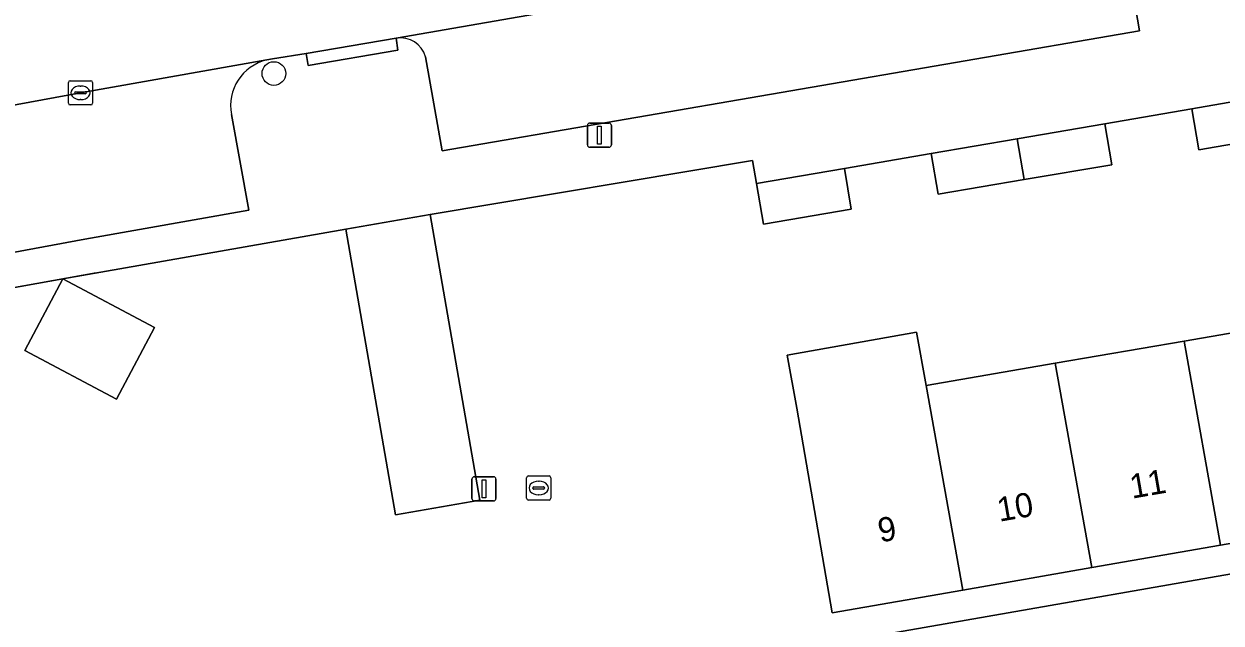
# Model space of a CAD drawing. Extents: x 162879 to 165540, y 384011 to 385181.
# Drawn here: x 164004.33 to 164053.79, y 384541.34 to 384566.1 of the extents above; entities that cross this region are included whole.
import ezdxf

# ---------------------------------------------------------------- set-up
doc = ezdxf.new("R2010")
doc.units = 0
for name, color, linetype in [('IMGEO_Boom', 7, 'Continuous'), ('IMGEO_Erf', 7, 'Continuous'), ('IMGEO_Kolk', 7, 'Continuous'), ('IMGEO_Lichtmast', 7, 'Continuous'), ('IMGEO_Muur', 7, 'Continuous'), ('IMGEO_Pand', 7, 'Continuous'), ('IMGEO_Pand_nummerreeks', 7, 'Continuous'), ('IMGEO_Parkeervlak_open', 7, 'Continuous'), ('IMGEO_Rijbaan_lokaal_open', 7, 'Continuous'), ('IMGEO_Voetpad_open', 7, 'Continuous')]:
    doc.layers.add(name, color=color, linetype=linetype)

msp = doc.modelspace()

# ---------------------------------------------------------------- linework, layer by layer
at = {"layer": 'IMGEO_Boom'}
msp.add_circle((164014.661, 384564.054), 0.489, dxfattribs=at)
at = {"layer": 'IMGEO_Erf'}
for points in [[(164056.528, 384561.533), (164052.869, 384560.904), (164052.578, 384562.596), (164048.987, 384561.978), (164049.275, 384560.285), (164045.656, 384559.669), (164042.106, 384559.064), (164041.82, 384560.743), (164038.228, 384560.131), (164038.514, 384558.452), (164034.882, 384557.834), (164034.592, 384559.512), (164034.432, 384560.461), (164021.115, 384558.232), (164023.167, 384546.419), (164019.687, 384545.815), (164017.635, 384557.628), (164005.944, 384555.569), (164001.329, 384554.741)], [(164059.217, 384545.507), (164053.761, 384544.558), (164048.446, 384543.633), (164043.12, 384542.706), (164037.722, 384541.767), (164036.262, 384550.229), (164035.871, 384552.412), (164041.21, 384553.368), (164041.607, 384551.154), (164046.94, 384552.077), (164052.263, 384552.998), (164057.756, 384553.948)], [(164071.934, 384525.505), (164047.744, 384521.291), (164042.456, 384520.416), (164040.597, 384531.013), (164038.571, 384530.658), (164038.888, 384529.008), (164038.153, 384528.876), (164038.536, 384526.781), (164036.469, 384526.42), (164035.903, 384529.66), (164029.387, 384528.536), (164028.067, 384536.206), (164037.819, 384537.879), (164038.227, 384535.593), (164037.77, 384535.514), (164038.002, 384534.155), (164038.268, 384532.598), (164040.271, 384532.937), (164038.927, 384540.705), (164059.428, 384544.287)]]:
    msp.add_lwpolyline(points, dxfattribs=at)
msp.add_lwpolyline([(164005.944, 384555.569), (164009.732, 384553.556), (164008.161, 384550.6), (164004.372, 384552.612)], close=True, dxfattribs=at)
at = {"layer": 'IMGEO_Kolk'}
for p, q in [((164006.17, 384562.83), (164006.17, 384563.682)), ((164006.245, 384563.756), (164007.097, 384563.756)), ((164007.171, 384563.682), (164007.171, 384562.83)), ((164006.429, 384563.25), (164006.429, 384563.262)), ((164006.867, 384563.213), (164006.469, 384563.213)), ((164006.472, 384563.299), (164006.87, 384563.299)), ((164006.658, 384563.536), (164006.683, 384563.536)), ((164006.913, 384563.262), (164006.913, 384563.25)), ((164007.097, 384562.756), (164006.245, 384562.756)), ((164006.681, 384562.976), (164006.656, 384562.976)), ((164025.101, 384546.498), (164025.101, 384547.35)), ((164025.176, 384547.424), (164026.028, 384547.424)), ((164026.102, 384547.35), (164026.102, 384546.498)), ((164025.36, 384546.918), (164025.36, 384546.93)), ((164025.798, 384546.881), (164025.4, 384546.881)), ((164025.403, 384546.967), (164025.801, 384546.967)), ((164025.589, 384547.204), (164025.614, 384547.204)), ((164025.844, 384546.93), (164025.844, 384546.918)), ((164026.028, 384546.424), (164025.176, 384546.424)), ((164025.612, 384546.644), (164025.587, 384546.644))]:
    msp.add_line(p, q, dxfattribs=at)
for points in [[(164006.17, 384562.83), (164006.17, 384563.682)], [(164006.245, 384563.756), (164007.097, 384563.756)], [(164007.171, 384563.682), (164007.171, 384562.83)], [(164007.097, 384562.756), (164006.245, 384562.756)], [(164025.101, 384546.498), (164025.101, 384547.35)], [(164025.176, 384547.424), (164026.028, 384547.424)], [(164026.102, 384547.35), (164026.102, 384546.498)], [(164026.028, 384546.424), (164025.176, 384546.424)]]:
    msp.add_lwpolyline(points, dxfattribs=at)
for centre, radius, start, end in [((164006.247, 384563.68), 0.0765, 91.552, 178.448), ((164006.247, 384563.68), 0.0765, 91.552, 178.448), ((164007.095, 384563.68), 0.0765, 1.552, 88.448), ((164007.095, 384563.68), 0.0765, 1.552, 88.448), ((164006.469, 384563.259), 0.0403, 85.8775, 175.7526), ((164006.466, 384563.249), 0.0366, 178.938, 274.7102), ((164006.87, 384563.256), 0.043, 264.8664, 352.4533), ((164006.874, 384563.261), 0.0386, 1.7309, 96.639), ((164006.247, 384562.832), 0.0765, 181.552, 268.448), ((164006.247, 384562.832), 0.0765, 181.552, 268.448), ((164007.095, 384562.832), 0.0765, 271.552, 358.448), ((164007.095, 384562.832), 0.0765, 271.552, 358.448), ((164025.178, 384547.348), 0.0765, 91.552, 178.448), ((164025.178, 384547.348), 0.0765, 91.552, 178.448), ((164026.026, 384547.348), 0.0765, 1.552, 88.448), ((164026.026, 384547.348), 0.0765, 1.552, 88.448), ((164025.4, 384546.927), 0.0403, 85.8775, 175.7526), ((164025.397, 384546.917), 0.0366, 178.938, 274.7102), ((164025.801, 384546.924), 0.043, 264.8664, 352.4533), ((164025.805, 384546.929), 0.0386, 1.7309, 96.639), ((164025.178, 384546.5), 0.0765, 181.552, 268.448), ((164025.178, 384546.5), 0.0765, 181.552, 268.448), ((164026.026, 384546.5), 0.0765, 271.552, 358.448), ((164026.026, 384546.5), 0.0765, 271.552, 358.448)]:
    msp.add_arc(centre, radius, start, end, dxfattribs=at)
for centre, major_axis, ratio, start_param, end_param in [((164006.657, 384563.256), (-0.387, 0.002), 0.722429, 4.712389, 7.853982), ((164006.682, 384563.256), (-0.39, 0.002), 0.717154, 1.570796, 4.712389), ((164025.588, 384546.924), (-0.387, 0.002), 0.722429, 4.712389, 7.853982), ((164025.613, 384546.924), (-0.39, 0.002), 0.717154, 1.570796, 4.712389)]:
    msp.add_ellipse(centre, major_axis=major_axis, ratio=ratio, start_param=start_param, end_param=end_param, dxfattribs=at)
at = {"layer": 'IMGEO_Lichtmast'}
for p, q in [((164027.611, 384561.106), (164027.611, 384561.906)), ((164027.611, 384561.906), (164027.611, 384561.106)), ((164027.711, 384562.006), (164028.501, 384562.006)), ((164028.501, 384562.006), (164027.711, 384562.006)), ((164028.601, 384561.906), (164028.601, 384561.106)), ((164028.601, 384561.106), (164028.601, 384561.906)), ((164028.501, 384561.006), (164027.711, 384561.006)), ((164027.711, 384561.006), (164028.501, 384561.006)), ((164022.944, 384547.389), (164023.734, 384547.389)), ((164023.734, 384547.389), (164022.944, 384547.389)), ((164022.844, 384546.489), (164022.844, 384547.289)), ((164022.844, 384547.289), (164022.844, 384546.489)), ((164023.834, 384547.289), (164023.834, 384546.489)), ((164023.834, 384546.489), (164023.834, 384547.289)), ((164023.734, 384546.389), (164022.944, 384546.389)), ((164022.944, 384546.389), (164023.734, 384546.389))]:
    msp.add_line(p, q, dxfattribs=at)
for points in [[(164028.031, 384561.881), (164028.181, 384561.881), (164028.181, 384561.131), (164028.031, 384561.131), (164028.031, 384561.881)], [(164023.264, 384547.264), (164023.414, 384547.264), (164023.414, 384546.514), (164023.264, 384546.514), (164023.264, 384547.264)]]:
    msp.add_lwpolyline(points, dxfattribs=at)
for centre, start, end in [((164027.711, 384561.906), 90, 180), ((164027.711, 384561.906), 90, 180), ((164028.501, 384561.906), 0, 90), ((164028.501, 384561.906), 360, 90), ((164027.711, 384561.106), 180, 270), ((164027.711, 384561.106), 180, 270), ((164028.501, 384561.106), 270, 0), ((164028.501, 384561.106), 270, 0), ((164022.944, 384547.289), 90, 180), ((164022.944, 384547.289), 90, 180), ((164023.734, 384547.289), 0, 90), ((164023.734, 384547.289), 360, 90), ((164022.944, 384546.489), 180, 270), ((164022.944, 384546.489), 180, 270), ((164023.734, 384546.489), 270, 0), ((164023.734, 384546.489), 270, 0)]:
    msp.add_arc(centre, 0.1, start, end, dxfattribs=at)
at = {"layer": 'IMGEO_Muur'}
for points in [[(164007.318, 384555.819), (164017.635, 384557.628)], [(164007.318, 384555.819), (164001.329, 384554.741)]]:
    msp.add_lwpolyline(points, dxfattribs=at)
at = {"layer": 'IMGEO_Pand'}
for points in [[(164056.22, 384563.235), (164052.578, 384562.596), (164052.869, 384560.904), (164056.528, 384561.533)], [(164045.365, 384561.354), (164045.656, 384559.669), (164049.275, 384560.285), (164048.987, 384561.978)], [(164045.365, 384561.354), (164041.82, 384560.743), (164042.106, 384559.064), (164045.656, 384559.669)], [(164034.882, 384557.834), (164038.514, 384558.452), (164038.228, 384560.131), (164034.592, 384559.512)], [(164017.635, 384557.628), (164019.687, 384545.815), (164023.167, 384546.419), (164021.115, 384558.232)], [(164005.944, 384555.569), (164004.372, 384552.612), (164008.161, 384550.6), (164009.732, 384553.556)], [(164053.761, 384544.558), (164059.217, 384545.507), (164057.756, 384553.948), (164052.263, 384552.998)], [(164041.607, 384551.154), (164041.21, 384553.368), (164035.871, 384552.412), (164036.262, 384550.229), (164037.722, 384541.767), (164043.12, 384542.706)], [(164053.761, 384544.558), (164052.263, 384552.998), (164046.94, 384552.077), (164048.446, 384543.633)], [(164048.446, 384543.633), (164046.94, 384552.077), (164041.607, 384551.154), (164043.12, 384542.706)]]:
    msp.add_lwpolyline(points, close=True, dxfattribs=at)
at = {"layer": 'IMGEO_Parkeervlak_open'}
for points in [[(164050.517, 384570.867), (164019.718, 384565.52)], [(164020.921, 384564.744), (164021.608, 384560.862), (164050.418, 384565.813), (164049.758, 384569.693)], [(164014.366, 384564.615), (164006.671, 384563.257), (164000, 384562.03), (163995.071, 384561.2), (163991.795, 384554.511), (164000, 384555.934), (164006.852, 384557.207), (164013.624, 384558.402), (164012.907, 384562.359)]]:
    msp.add_lwpolyline(points, dxfattribs=at)
for centre, radius, start, end in [((164019.879, 384564.449), 1.083, 15.8183, 98.5333), ((164014.82, 384562.722), 1.947, 103.4791, 190.7378)]:
    msp.add_arc(centre, radius, start, end, dxfattribs=at)
at = {"layer": 'IMGEO_Rijbaan_lokaal_open'}
msp.add_lwpolyline([(163981.564, 384568.503), (163975.658, 384567.458), (163963.88, 384565.396), (163964.05, 384564.206), (163964.452, 384561.974), (163962.484, 384561.624), (163963.474, 384556.176), (163966.944, 384556.779), (163970.413, 384557.381), (163973.883, 384557.984), (163977.353, 384558.587), (163980.822, 384559.189), (163984.292, 384559.792), (163984.361, 384559.396), (163988.286, 384560.057), (163995.071, 384561.2), (164000, 384562.03), (164006.671, 384563.257), (164014.366, 384564.615), (164014.597, 384564.656), (164015.997, 384564.875), (164019.718, 384565.52), (164050.517, 384570.867)], dxfattribs=at)
at = {"layer": 'IMGEO_Voetpad_open'}
for points in [[(164049.758, 384569.693), (164050.418, 384565.813), (164021.608, 384560.862), (164020.921, 384564.744)], [(164012.907, 384562.359), (164013.624, 384558.402), (164006.852, 384557.207), (164000, 384555.934), (163991.795, 384554.511), (163992.036, 384553.125), (163992.878, 384553.273), (164000, 384554.526), (164001.329, 384554.741), (164005.944, 384555.569), (164017.635, 384557.628), (164021.115, 384558.232), (164034.432, 384560.461), (164034.592, 384559.512), (164038.228, 384560.131), (164041.82, 384560.743), (164045.365, 384561.354), (164048.987, 384561.978), (164052.578, 384562.596), (164056.22, 384563.235), (164059.813, 384563.868), (164063.449, 384564.508), (164067.01, 384565.124), (164070.576, 384565.744)], [(164019.718, 384565.52), (164019.785, 384565.025), (164016.082, 384564.383), (164015.997, 384564.875), (164014.597, 384564.656), (164014.366, 384564.615)], [(164059.428, 384544.287), (164038.927, 384540.705), (164040.271, 384532.937), (164040.597, 384531.013), (164042.456, 384520.416), (164047.744, 384521.291), (164047.652, 384521.881), (164071.814, 384526.096)]]:
    msp.add_lwpolyline(points, dxfattribs=at)
msp.add_lwpolyline([(164019.718, 384565.52), (164015.997, 384564.875), (164016.082, 384564.383), (164019.785, 384565.025)], close=True, dxfattribs=at)
for centre, radius, start, end in [((164019.879, 384564.449), 1.083, 15.8183, 98.5333), ((164014.82, 384562.722), 1.947, 103.4791, 190.7378)]:
    msp.add_arc(centre, radius, start, end, dxfattribs=at)

# ---------------------------------------------------------------- texts
at = {"layer": 'IMGEO_Pand_nummerreeks'}
for s, p in [('11', (164050.112, 384546.481)), ('10', (164044.63, 384545.527)), ('9', (164039.706, 384544.67))]:
    msp.add_text(s, height=1, rotation=9.8703, dxfattribs=at).set_placement(p)

doc.saveas('drawing.dxf')
